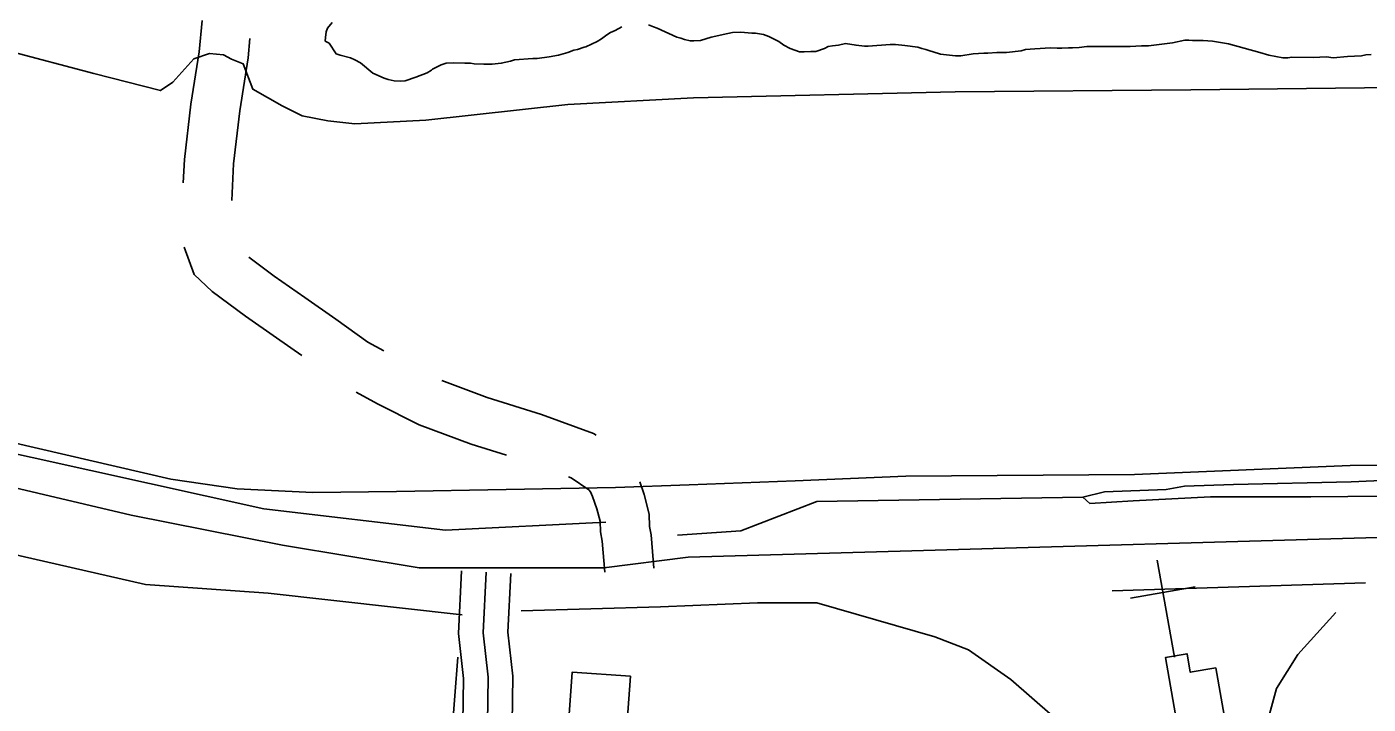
# Model space of a CAD drawing. Extents: x 3219052 to 3256913, y 800770 to 826146.
# Drawn here: x 3227122 to 3227938, y 811124 to 811535 of the extents above; entities that cross this region are included whole.
import ezdxf

# ---------------------------------------------------------------- set-up
doc = ezdxf.new("R2010")
doc.units = 0
for name, color, linetype in [('V-BLDG-OTLN', 7, 'Continuous'), ('V-LEVE-TOET', 7, 'Continuous'), ('V-ROAD-CNTR', 7, 'Continuous'), ('V-SITE-OTLN', 7, 'Continuous'), ('V-SITE-VEGE', 7, 'Continuous'), ('V-TOPO-SHOR', 7, 'Continuous')]:
    doc.layers.add(name, color=color, linetype=linetype)

msp = doc.modelspace()

# ---------------------------------------------------------------- linework, layer by layer
at = {"layer": 'V-BLDG-OTLN'}
for points in [[(3227844.94, 811146.1), (3227854.54, 811090.83), (3227802.83, 811081.85), (3227800.14, 811097.36), (3227823.22, 811101.36), (3227814.36, 811152.37), (3227827.38, 811154.63), (3227829.33, 811143.39)], [(3227489.01, 811140.95), (3227485.49, 811091.41), (3227468.32, 811092.63), (3227467.56, 811082.04), (3227446.67, 811083.52), (3227448.11, 811103.78), (3227450.81, 811103.59), (3227453.63, 811143.46)]]:
    msp.add_lwpolyline(points, close=True, dxfattribs=at)
at = {"layer": 'V-LEVE-TOET'}
for points in [[(3227988.01, 811498.88), (3227829.72, 811497.14), (3227686.45, 811495.96), (3227527.35, 811492.19), (3227451.04, 811488.16), (3227364.56, 811478.69), (3227321.53, 811476.38), (3227305.1, 811478.26), (3227289.48, 811481.35), (3227277.33, 811487.48), (3227259.5, 811497.47), (3227253.67, 811512.92), (3227246.57, 811515.78), (3227241.71, 811518.43), (3227233.19, 811519.27), (3227223.64, 811516.05), (3227210.81, 811501.89), (3227203.29, 811496.63), (3227162.74, 811507.11), (3227058.52, 811534.62)], [(3228014.65, 811269.14), (3227926.62, 811268.95), (3227795.42, 811263.41), (3227656.42, 811262.43), (3227589.18, 811259.66), (3227524.75, 811257.21), (3227480, 811255.57), (3227413.58, 811254.42), (3227346.81, 811253.06), (3227295.99, 811252.44), (3227249.87, 811254.77), (3227209.55, 811260.68), (3227112.52, 811283.18), (3226949.74, 811330.12), (3226855.54, 811356.05), (3226773.19, 811371.78), (3226726.62, 811380.53), (3226670.53, 811393.21), (3226551.61, 811414.84), (3226469.88, 811429.94), (3226384.72, 811447.56)]]:
    msp.add_lwpolyline(points, dxfattribs=at)
at = {"layer": 'V-ROAD-CNTR'}
for points in [[(3227228.61, 811539.15), (3227226.82, 811520.3), (3227221.81, 811488.35), (3227217.86, 811454.74), (3227217.16, 811440.56)], [(3227257.72, 811528.41), (3227256.6, 811516.56), (3227251.54, 811484.28), (3227247.77, 811452.24), (3227246.67, 811429.93)], [(3229379.1, 811123.47), (3229314.74, 811157.11), (3229237.63, 811190.32), (3229166.29, 811204.49), (3229071.68, 811226.56), (3228955.5, 811242.88), (3228883.41, 811253.54), (3228765.42, 811255.18), (3228640.65, 811252.32), (3228428.97, 811248.5), (3228165.44, 811236.96), (3227943.16, 811225.25), (3227660.19, 811217.16), (3227524.08, 811213.29), (3227472.9, 811206.77), (3227360.69, 811206.8), (3227277.58, 811220.59), (3227185.59, 811238.87), (3226986.8, 811285.54), (3226764.45, 811330.68), (3226557.27, 811373.15), (3226467.79, 811390.64), (3226311.22, 811425.06)], [(3227217.67, 811401.59), (3227223.85, 811384.94), (3227234.85, 811374.54), (3227255.06, 811359.64), (3227273.95, 811346.46), (3227289.21, 811335.71)], [(3227257.08, 811395.42), (3227272.54, 811384.02), (3227291.17, 811371.03), (3227309.98, 811357.78), (3227329.44, 811343.81), (3227339.04, 811338.5)], [(3227374.38, 811320.64), (3227402.01, 811310.2), (3227435.06, 811299.95), (3227466.62, 811288.32), (3227468.15, 811287.3)], [(3227322.26, 811313.49), (3227335.21, 811306.33), (3227360.69, 811293.74), (3227392.26, 811281.81), (3227413.69, 811275.17)], [(3227451.29, 811262), (3227452.91, 811261.4), (3227463.82, 811254.12), (3227464.76, 811252.92), (3227466.03, 811250.06), (3227468.59, 811242.65), (3227470.53, 811235.07), (3227470.79, 811228.62), (3227471.77, 811222.98), (3227473.37, 811204.08)], [(3227494.67, 811259.05), (3227497.36, 811251.26), (3227500.37, 811239.44), (3227500.69, 811231.82), (3227501.55, 811226.82), (3227503.27, 811206.62)], [(3227125.22, 808300.96), (3227123.53, 808326.59), (3227162.87, 808514.11), (3227188.84, 808869.29), (3227230.78, 809334.48), (3227267.08, 809724.89), (3227293.28, 810001.09), (3227317.41, 810283.34), (3227336.13, 810572.31), (3227357.23, 810825.65), (3227369.38, 810939.11), (3227386.69, 811085.75), (3227387.46, 811139.61), (3227384.42, 811166.81), (3227386.39, 811204.98)], [(3227816.19, 808077.39), (3227800.31, 808087.74), (3227311.33, 808211.2), (3227192.42, 808250), (3227162.11, 808278.31), (3227155.27, 808301.17), (3227153.74, 808324.45), (3227192.64, 808509.92), (3227218.75, 808866.85), (3227260.65, 809331.75), (3227296.95, 809722.09), (3227323.16, 809998.39), (3227347.33, 810281.09), (3227366.05, 810570.1), (3227387.1, 810822.81), (3227399.2, 810935.75), (3227416.66, 811083.77), (3227417.48, 811141.06), (3227414.5, 811167.71), (3227416.35, 811203.43)], [(3227401.67, 811084.76), (3227402.47, 811140.33), (3227399.46, 811167.26), (3227401.37, 811204.21)]]:
    msp.add_lwpolyline(points, dxfattribs=at)
at = {"layer": 'V-SITE-OTLN'}
for p, q in [((3227819.67, 811152.42), (3227809.25, 811211.51)), ((3227832.41, 811195.29), (3227793.02, 811188.34))]:
    msp.add_line(p, q, dxfattribs=at)
at = {"layer": 'V-SITE-VEGE'}
for points in [[(3227483.89, 811535.39), (3227479.84, 811533.25), (3227476.87, 811531.91), (3227474.7, 811530.57), (3227471.46, 811528.15), (3227468.76, 811526.54), (3227462.01, 811523.33), (3227460.93, 811523.06), (3227456.88, 811521.72), (3227454.72, 811521.19), (3227450.94, 811519.86), (3227445.27, 811518.26), (3227439.6, 811517.19), (3227432.32, 811516.14), (3227429.62, 811516.15), (3227418.56, 811515.37), (3227416.13, 811514.57), (3227410.47, 811513.24), (3227405.07, 811512.71), (3227399.95, 811512.73), (3227394.02, 811513.02), (3227391.86, 811513.29), (3227388.35, 811513.31), (3227381.34, 811513.6), (3227377.03, 811513.34), (3227374.06, 811512.27), (3227368.66, 811509.59), (3227368.11, 811509.05), (3227365.41, 811507.44), (3227358.66, 811504.77), (3227352.18, 811502.63), (3227348.95, 811502.37), (3227345.44, 811502.65), (3227341.67, 811503.47), (3227339.25, 811504.29), (3227332.51, 811507.28), (3227324.98, 811513.5), (3227321.48, 811515.4), (3227318.79, 811516.49), (3227312.59, 811518.12), (3227310.17, 811518.94), (3227305.87, 811525.42), (3227303.45, 811526.78), (3227303.72, 811528.94), (3227304, 811532.44), (3227304.82, 811534.59), (3227307.8, 811538.09)], [(3227650.25, 811524.64), (3227647.01, 811524.64), (3227633.52, 811523.61), (3227631.37, 811523.61), (3227626.24, 811524.17), (3227619.77, 811525.27), (3227615.46, 811524.2), (3227611.95, 811523.94), (3227609.25, 811523.41), (3227607.09, 811522.34), (3227601.69, 811520.47), (3227598.72, 811520.48), (3227594.68, 811520.22), (3227591.71, 811520.23), (3227586.06, 811522.14), (3227582.29, 811524.3), (3227579.33, 811526.47), (3227573.13, 811529.46), (3227569.9, 811530.82), (3227565.05, 811531.64), (3227562.89, 811531.65), (3227556.15, 811532.21), (3227551.03, 811531.95), (3227548.33, 811531.42), (3227538.08, 811529.03), (3227531.6, 811527.16), (3227527.55, 811526.9), (3227525.39, 811526.91), (3227521.89, 811527.73), (3227519.73, 811528.54), (3227517.31, 811529.09), (3227505.19, 811534.52), (3227503.04, 811535.34), (3227500.07, 811536.69)], [(3227939.33, 811518.62), (3227936.09, 811518.36), (3227933.39, 811517.83), (3227925.03, 811517.32), (3227916.12, 811516.53), (3227912.08, 811517.09), (3227903.99, 811516.84), (3227891.05, 811516.88), (3227888.62, 811516.62), (3227885.65, 811516.63), (3227877.03, 811518.27), (3227871.64, 811519.91), (3227852.51, 811525.09), (3227842.81, 811526.74), (3227837.14, 811527.03), (3227830.67, 811527.04), (3227828.51, 811527.32), (3227826.09, 811527.33), (3227818.53, 811525.73), (3227803.96, 811523.89), (3227799.65, 811523.91), (3227792.9, 811523.39), (3227766.48, 811523.47), (3227761.89, 811522.94), (3227757.84, 811522.68), (3227755.42, 811522.69), (3227751.37, 811522.43), (3227748.4, 811522.45), (3227744.36, 811522.73), (3227734.92, 811521.95), (3227729.25, 811521.7), (3227726.55, 811520.89), (3227717.65, 811519.84), (3227711.72, 811519.86), (3227706.32, 811519.34), (3227703.9, 811519.35), (3227697.42, 811519.1), (3227689.87, 811517.77), (3227686.63, 811517.78), (3227677.47, 811518.89), (3227673.16, 811520.25), (3227671, 811520.8), (3227668.58, 811521.61), (3227666.15, 811522.16), (3227663.73, 811522.97), (3227655.91, 811524.08), (3227650.25, 811524.64)]]:
    msp.add_lwpolyline(points, dxfattribs=at)
at = {"layer": 'V-TOPO-SHOR'}
for p, q in [((3227935.9, 811197.61), (3227781.92, 811192.8)), ((3227376.2, 811049.96), (3227384.11, 811152.58))]:
    msp.add_line(p, q, dxfattribs=at)
for points in [[(3223226.35, 811979.85), (3223380.2, 811925.64), (3223585.3, 811837.97), (3224000.76, 811726.76), (3224559.82, 811574.19), (3224706.03, 811545.66), (3224854.81, 811524.82), (3225011.29, 811503.96), (3225185.73, 811480.5), (3225334.53, 811467.36), (3225465.42, 811474.78), (3225596.28, 811474.51), (3225727.18, 811489.63), (3225878.6, 811502.14), (3225994.07, 811501.9), (3226140.32, 811496.46), (3226224.97, 811480.89), (3226330.13, 811462.71), (3226632.79, 811397.92), (3227020.04, 811297.04), (3227266.26, 811242.64), (3227376.57, 811229.57), (3227474.09, 811234.5)], [(3227764.09, 811249.62), (3227777.22, 811252.94), (3227814.69, 811254.42), (3227825.75, 811256.31), (3227855.69, 811257.5), (3227927.26, 811259.04), (3227982.35, 811261.43), (3228017.57, 811261.96), (3228040.15, 811262.7), (3228065.45, 811262.62), (3228078.25, 811261.46), (3228083.53, 811260), (3228084.47, 811253.59), (3228037.87, 811251.18), (3227902.74, 811249.83), (3227841.58, 811249.86), (3227794.66, 811247.44), (3227768.24, 811245.92), (3227764.09, 811249.62)], [(3227517.7, 811226.71), (3227556.19, 811229.2), (3227602.42, 811247.06), (3227764.09, 811249.62)], [(3227058.39, 811227.68), (3227194.32, 811196.6), (3227268.72, 811191.31), (3227386.73, 811178.23)], [(3227917.9, 811179.69), (3227894.75, 811154.07), (3227881.87, 811133.57), (3227874.12, 811105.36), (3227876.62, 811077.13), (3227871.44, 811051.48), (3227853.47, 811046.39), (3227830.37, 811046.44), (3227809.87, 811056.74), (3227781.7, 811087.6), (3227758.65, 811105.61), (3227720.23, 811139.04), (3227694.61, 811157.06), (3227674.09, 811164.8), (3227638.19, 811175.14), (3227602.29, 811185.48), (3227566.37, 811185.55), (3227507.34, 811183.11), (3227422.66, 811180.72)]]:
    msp.add_lwpolyline(points, dxfattribs=at)

doc.saveas('drawing.dxf')
